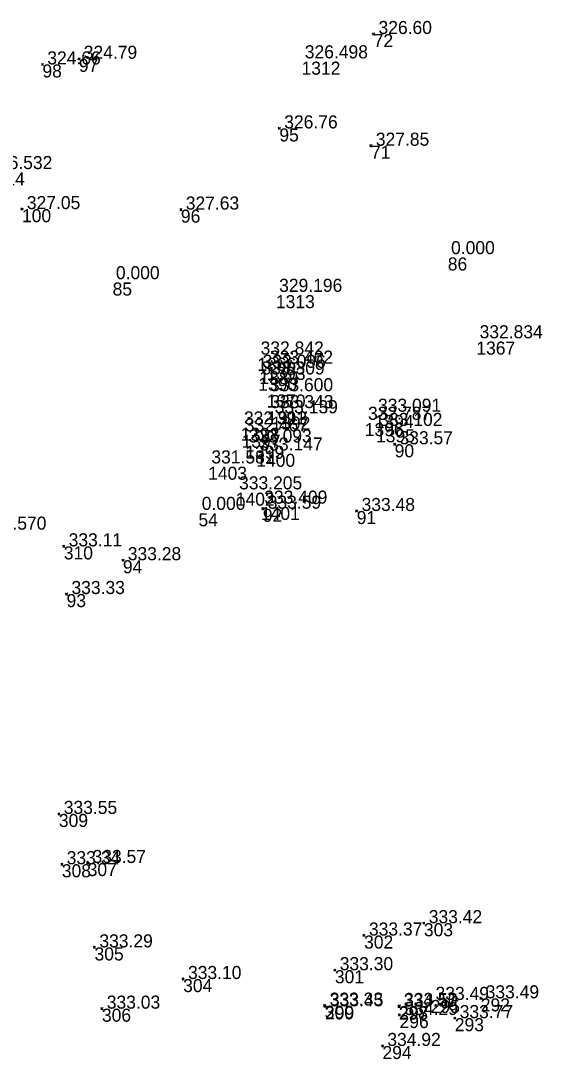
# Model space of a CAD drawing. Extents: x -829398 to -819400, y -1074439 to -1067977.
# Drawn here: x -825837.8 to -825789.9, y -1070192.9 to -1070097.5 of the extents above; entities that cross this region are included whole.
import ezdxf

# ---------------------------------------------------------------- set-up
doc = ezdxf.new("R2010")
doc.units = 0
doc.layers.add('Vrstva 60', color=7, linetype='Continuous')
doc.layers.add('Vrstva 61', color=7, linetype='Continuous')

msp = doc.modelspace()

# ---------------------------------------------------------------- linework, layer by layer
at = {"layer": 'Vrstva 60'}
for p, q in [((-825805.407, -1070098.695), (-825805.507, -1070098.595)), ((-825805.407, -1070098.695), (-825805.307, -1070098.595)), ((-825805.407, -1070098.695), (-825805.507, -1070098.795)), ((-825805.407, -1070098.695), (-825805.307, -1070098.795)), ((-825835.834, -1070101.488), (-825835.934, -1070101.388)), ((-825835.834, -1070101.488), (-825835.934, -1070101.588)), ((-825835.834, -1070101.488), (-825835.734, -1070101.388)), ((-825835.834, -1070101.488), (-825835.734, -1070101.588)), ((-825832.483, -1070100.972), (-825832.583, -1070100.872)), ((-825832.483, -1070100.972), (-825832.583, -1070101.072)), ((-825832.483, -1070100.972), (-825832.383, -1070100.872)), ((-825832.483, -1070100.972), (-825832.383, -1070101.072)), ((-825812.033, -1070101.229), (-825812.033, -1070101.229)), ((-825814.068, -1070107.366), (-825814.168, -1070107.266)), ((-825814.068, -1070107.366), (-825814.168, -1070107.466)), ((-825814.068, -1070107.366), (-825813.968, -1070107.266)), ((-825814.068, -1070107.366), (-825813.968, -1070107.466)), ((-825805.653, -1070108.955), (-825805.753, -1070108.855)), ((-825805.653, -1070108.955), (-825805.753, -1070109.055)), ((-825805.653, -1070108.955), (-825805.553, -1070108.855)), ((-825805.653, -1070108.955), (-825805.553, -1070109.055)), ((-825837.711, -1070114.78), (-825837.811, -1070114.68)), ((-825837.711, -1070114.78), (-825837.811, -1070114.88)), ((-825837.711, -1070114.78), (-825837.611, -1070114.68)), ((-825837.711, -1070114.78), (-825837.611, -1070114.88)), ((-825823.115, -1070114.821), (-825823.215, -1070114.721)), ((-825823.115, -1070114.821), (-825823.215, -1070114.921)), ((-825823.115, -1070114.821), (-825823.015, -1070114.721)), ((-825823.115, -1070114.821), (-825823.015, -1070114.921)), ((-825798.596, -1070119.214), (-825798.596, -1070119.214)), ((-825829.385, -1070121.515), (-825829.385, -1070121.515)), ((-825814.388, -1070122.678), (-825814.388, -1070122.678)), ((-825795.975, -1070126.943), (-825795.975, -1070126.943)), ((-825816.092, -1070128.437), (-825816.092, -1070128.437)), ((-825815.904, -1070129.655), (-825815.904, -1070129.655)), ((-825815.236, -1070129.271), (-825815.236, -1070129.271)), ((-825816.011, -1070130.266), (-825816.011, -1070130.266)), ((-825815.231, -1070131.804), (-825815.231, -1070131.804)), ((-825815.198, -1070133.357), (-825815.198, -1070133.357)), ((-825814.795, -1070133.834), (-825814.795, -1070133.834)), ((-825805.307, -1070133.69), (-825805.307, -1070133.69)), ((-825817.621, -1070134.861), (-825817.621, -1070134.861)), ((-825806.226, -1070134.431), (-825806.226, -1070134.431)), ((-825817.54, -1070135.499), (-825817.54, -1070135.499)), ((-825805.189, -1070134.997), (-825805.189, -1070134.997)), ((-825817.195, -1070136.511), (-825817.195, -1070136.511)), ((-825803.477, -1070136.377), (-825803.577, -1070136.277)), ((-825803.477, -1070136.377), (-825803.577, -1070136.477)), ((-825803.477, -1070136.377), (-825803.377, -1070136.277)), ((-825803.477, -1070136.377), (-825803.377, -1070136.477)), ((-825816.19, -1070137.249), (-825816.19, -1070137.249)), ((-825820.614, -1070138.441), (-825820.614, -1070138.441)), ((-825818.071, -1070140.821), (-825818.071, -1070140.821)), ((-825815.759, -1070142.135), (-825815.759, -1070142.135)), ((-825815.587, -1070142.3), (-825815.687, -1070142.2)), ((-825815.587, -1070142.3), (-825815.687, -1070142.4)), ((-825815.587, -1070142.3), (-825815.487, -1070142.2)), ((-825815.587, -1070142.3), (-825815.487, -1070142.4)), ((-825806.963, -1070142.508), (-825807.063, -1070142.408)), ((-825806.963, -1070142.508), (-825807.063, -1070142.608)), ((-825806.963, -1070142.508), (-825806.863, -1070142.408)), ((-825806.963, -1070142.508), (-825806.863, -1070142.608)), ((-825821.5, -1070142.709), (-825821.5, -1070142.709)), ((-825833.872, -1070145.755), (-825833.972, -1070145.655)), ((-825833.872, -1070145.755), (-825833.972, -1070145.855)), ((-825833.872, -1070145.755), (-825833.772, -1070145.655)), ((-825833.872, -1070145.755), (-825833.772, -1070145.855)), ((-825828.441, -1070147.03), (-825828.541, -1070146.93)), ((-825828.441, -1070147.03), (-825828.541, -1070147.13)), ((-825828.441, -1070147.03), (-825828.341, -1070146.93)), ((-825828.441, -1070147.03), (-825828.341, -1070147.13)), ((-825833.612, -1070150.136), (-825833.712, -1070150.036)), ((-825833.612, -1070150.136), (-825833.712, -1070150.236)), ((-825833.612, -1070150.136), (-825833.512, -1070150.036)), ((-825833.612, -1070150.136), (-825833.512, -1070150.236)), ((-825834.321, -1070170.333), (-825834.421, -1070170.233)), ((-825834.321, -1070170.333), (-825834.421, -1070170.433)), ((-825834.321, -1070170.333), (-825834.221, -1070170.233)), ((-825834.321, -1070170.333), (-825834.221, -1070170.433)), ((-825834.053, -1070174.956), (-825834.153, -1070174.856)), ((-825834.053, -1070174.956), (-825833.953, -1070174.856)), ((-825831.676, -1070174.843), (-825831.776, -1070174.743)), ((-825831.676, -1070174.843), (-825831.776, -1070174.943)), ((-825831.676, -1070174.843), (-825831.576, -1070174.743)), ((-825831.676, -1070174.843), (-825831.576, -1070174.943)), ((-825834.053, -1070174.956), (-825834.153, -1070175.056)), ((-825834.053, -1070174.956), (-825833.953, -1070175.056)), ((-825800.791, -1070180.369), (-825800.891, -1070180.269)), ((-825800.791, -1070180.369), (-825800.891, -1070180.469)), ((-825800.791, -1070180.369), (-825800.691, -1070180.269)), ((-825800.791, -1070180.369), (-825800.691, -1070180.469)), ((-825806.287, -1070181.502), (-825806.387, -1070181.402)), ((-825806.287, -1070181.502), (-825806.387, -1070181.602)), ((-825806.287, -1070181.502), (-825806.187, -1070181.402)), ((-825806.287, -1070181.502), (-825806.187, -1070181.602)), ((-825831.048, -1070182.594), (-825831.148, -1070182.494)), ((-825831.048, -1070182.594), (-825830.948, -1070182.494)), ((-825831.048, -1070182.594), (-825831.148, -1070182.694)), ((-825831.048, -1070182.594), (-825830.948, -1070182.694)), ((-825822.907, -1070185.498), (-825823.007, -1070185.398)), ((-825822.907, -1070185.498), (-825822.807, -1070185.398)), ((-825808.969, -1070184.687), (-825809.069, -1070184.587)), ((-825808.969, -1070184.687), (-825809.069, -1070184.787)), ((-825808.969, -1070184.687), (-825808.869, -1070184.587)), ((-825808.969, -1070184.687), (-825808.869, -1070184.787)), ((-825822.907, -1070185.498), (-825823.007, -1070185.598)), ((-825822.907, -1070185.498), (-825822.807, -1070185.598)), ((-825800.167, -1070187.418), (-825800.267, -1070187.318)), ((-825800.167, -1070187.418), (-825800.067, -1070187.318)), ((-825795.564, -1070187.274), (-825795.664, -1070187.174)), ((-825795.564, -1070187.274), (-825795.664, -1070187.374)), ((-825795.564, -1070187.274), (-825795.464, -1070187.174)), ((-825795.564, -1070187.274), (-825795.464, -1070187.374)), ((-825830.368, -1070188.222), (-825830.468, -1070188.122)), ((-825830.368, -1070188.222), (-825830.468, -1070188.322)), ((-825830.368, -1070188.222), (-825830.268, -1070188.122)), ((-825830.368, -1070188.222), (-825830.268, -1070188.322)), ((-825809.902, -1070187.944), (-825810.002, -1070187.844)), ((-825809.902, -1070187.944), (-825810.002, -1070188.044)), ((-825809.87, -1070188.008), (-825809.97, -1070187.908)), ((-825809.87, -1070188.008), (-825809.97, -1070188.108)), ((-825809.902, -1070187.944), (-825809.802, -1070187.844)), ((-825809.902, -1070187.944), (-825809.802, -1070188.044)), ((-825809.87, -1070188.008), (-825809.77, -1070187.908)), ((-825809.87, -1070188.008), (-825809.77, -1070188.108)), ((-825803.095, -1070188.033), (-825803.195, -1070187.933)), ((-825803.095, -1070188.033), (-825803.195, -1070188.133)), ((-825803.055, -1070187.973), (-825803.155, -1070187.873)), ((-825803.055, -1070187.973), (-825803.155, -1070188.073)), ((-825803.095, -1070188.033), (-825802.995, -1070187.933)), ((-825803.095, -1070188.033), (-825802.995, -1070188.133)), ((-825803.055, -1070187.973), (-825802.955, -1070187.873)), ((-825803.055, -1070187.973), (-825802.955, -1070188.073)), ((-825800.167, -1070187.418), (-825800.267, -1070187.518)), ((-825800.167, -1070187.418), (-825800.067, -1070187.518)), ((-825803.026, -1070188.805), (-825803.126, -1070188.705)), ((-825803.026, -1070188.805), (-825803.126, -1070188.905)), ((-825803.026, -1070188.805), (-825802.926, -1070188.705)), ((-825803.026, -1070188.805), (-825802.926, -1070188.905)), ((-825797.951, -1070189.094), (-825798.051, -1070188.994)), ((-825797.951, -1070189.094), (-825798.051, -1070189.194)), ((-825797.951, -1070189.094), (-825797.851, -1070188.994)), ((-825797.951, -1070189.094), (-825797.851, -1070189.194)), ((-825804.597, -1070191.649), (-825804.697, -1070191.549)), ((-825804.597, -1070191.649), (-825804.697, -1070191.749)), ((-825804.597, -1070191.649), (-825804.497, -1070191.549)), ((-825804.597, -1070191.649), (-825804.497, -1070191.749))]:
    msp.add_line(p, q, dxfattribs=at)

# ---------------------------------------------------------------- texts
for s, p in [('72', (-825805.407, -1070099.895)), ('98', (-825835.834, -1070102.688)), ('97', (-825832.483, -1070102.172)), ('1312', (-825812.033, -1070102.429)), ('95', (-825814.068, -1070108.566)), ('71', (-825805.653, -1070110.155)), ('1314', (-825841.024, -1070112.601)), ('100', (-825837.711, -1070115.98)), ('96', (-825823.115, -1070116.021)), ('86', (-825798.596, -1070120.414)), ('85', (-825829.385, -1070122.715)), ('1313', (-825814.388, -1070123.878)), ('1367', (-825795.975, -1070128.143)), ('1366', (-825816.092, -1070129.637)), ('1389', (-825815.904, -1070130.855)), ('1393', (-825815.236, -1070130.471)), ('1390', (-825816.011, -1070131.466)), ('1370', (-825815.231, -1070133.004)), ('1391', (-825815.198, -1070134.557)), ('1392', (-825814.795, -1070135.034)), ('1394', (-825805.307, -1070134.89)), ('1398', (-825817.621, -1070136.061)), ('1396', (-825806.226, -1070135.631)), ('1397', (-825817.54, -1070136.699)), ('1395', (-825805.189, -1070136.197)), ('1399', (-825817.195, -1070137.711)), ('90', (-825803.477, -1070137.577)), ('1400', (-825816.19, -1070138.449)), ('1403', (-825820.614, -1070139.641)), ('1402', (-825818.071, -1070142.021)), ('1401', (-825815.759, -1070143.335)), ('92', (-825815.587, -1070143.5)), ('91', (-825806.963, -1070143.708)), ('54', (-825821.5, -1070143.909)), ('310', (-825833.872, -1070146.955)), ('94', (-825828.441, -1070148.23)), ('93', (-825833.612, -1070151.336)), ('309', (-825834.321, -1070171.533)), ('308', (-825834.053, -1070176.156)), ('307', (-825831.676, -1070176.043)), ('303', (-825800.791, -1070181.569)), ('302', (-825806.287, -1070182.702)), ('305', (-825831.048, -1070183.794)), ('301', (-825808.969, -1070185.887)), ('304', (-825822.907, -1070186.698)), ('292', (-825795.564, -1070188.474)), ('306', (-825830.368, -1070189.422)), ('300', (-825809.902, -1070189.144)), ('299', (-825809.87, -1070189.208)), ('298', (-825803.095, -1070189.233)), ('297', (-825803.055, -1070189.173)), ('295', (-825800.167, -1070188.618)), ('296', (-825803.026, -1070190.005)), ('293', (-825797.951, -1070190.294)), ('294', (-825804.597, -1070192.849))]:
    msp.add_text(s, height=1.2, dxfattribs=at).set_placement(p)
at = {"layer": 'Vrstva 61'}
for s, p in [(' 326.60', (-825805.407, -1070098.695)), (' 324.66', (-825835.834, -1070101.488)), (' 324.79', (-825832.483, -1070100.972)), ('326.498', (-825811.733, -1070100.929)), (' 326.76', (-825814.068, -1070107.366)), (' 327.85', (-825805.653, -1070108.955)), ('326.532', (-825840.724, -1070111.101)), (' 327.05', (-825837.711, -1070114.78)), (' 327.63', (-825823.115, -1070114.821)), ('0.000', (-825798.296, -1070118.914)), ('0.000', (-825829.085, -1070121.215)), ('329.196', (-825814.088, -1070122.378)), ('332.834', (-825795.675, -1070126.643)), ('332.842', (-825815.792, -1070128.137)), ('333.096', (-825815.604, -1070129.355)), ('333.462', (-825814.936, -1070128.971)), ('333.309', (-825815.711, -1070129.966)), ('333.600', (-825814.931, -1070131.504)), ('333.343', (-825814.898, -1070133.057)), ('333.139', (-825814.495, -1070133.534)), ('332.787', (-825805.926, -1070134.131)), ('333.091', (-825805.007, -1070133.39)), ('332.913', (-825817.321, -1070134.561)), ('333.102', (-825804.889, -1070134.697)), ('332.467', (-825817.24, -1070135.199)), ('333.093', (-825816.895, -1070136.211)), ('333.147', (-825815.89, -1070136.949)), (' 333.57', (-825803.477, -1070136.377)), ('331.581', (-825820.314, -1070138.141)), ('333.205', (-825817.771, -1070140.521)), ('0.000', (-825821.2, -1070142.409)), ('333.409', (-825815.459, -1070141.835)), (' 333.59', (-825815.587, -1070142.3)), (' 333.48', (-825806.963, -1070142.508)), ('333.570', (-825841.268, -1070144.223)), (' 333.11', (-825833.872, -1070145.755)), (' 333.28', (-825828.441, -1070147.03)), (' 333.33', (-825833.612, -1070150.136)), (' 333.55', (-825834.321, -1070170.333)), (' 333.34', (-825834.053, -1070174.956)), (' 333.57', (-825831.676, -1070174.843)), (' 333.42', (-825800.791, -1070180.369)), (' 333.37', (-825806.287, -1070181.502)), (' 333.29', (-825831.048, -1070182.594)), (' 333.30', (-825808.969, -1070184.687)), (' 333.10', (-825822.907, -1070185.498)), (' 333.49', (-825800.167, -1070187.418)), (' 333.49', (-825795.564, -1070187.274)), (' 333.03', (-825830.368, -1070188.222)), (' 333.33', (-825809.902, -1070187.944)), (' 333.45', (-825809.87, -1070188.008)), (' 334.57', (-825803.095, -1070188.033)), (' 333.50', (-825803.055, -1070187.973)), (' 334.29', (-825803.026, -1070188.805)), (' 333.77', (-825797.951, -1070189.094)), (' 334.92', (-825804.597, -1070191.649))]:
    msp.add_text(s, height=1.2, dxfattribs=at).set_placement(p)

doc.saveas('drawing.dxf')
